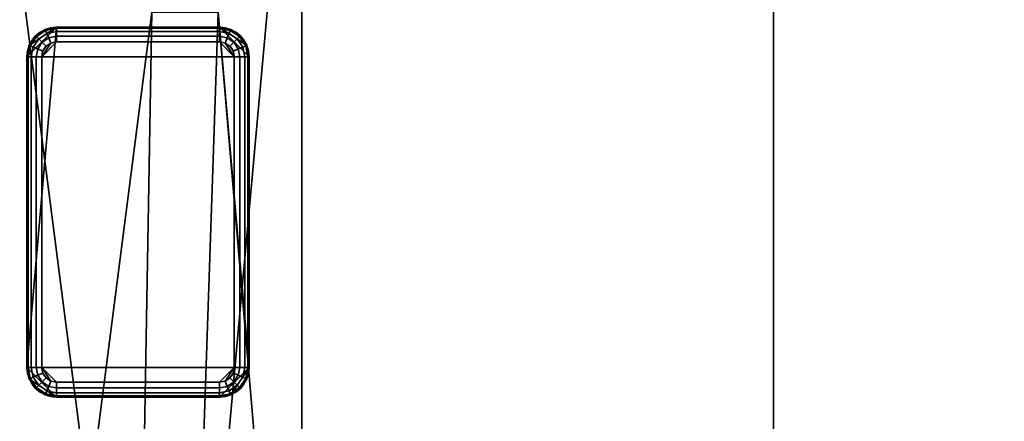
# Model space of a CAD drawing. Header units: millimetres. Extents: x -603 to 3703, y -120 to 193.
# Tile 261 of 656: x 402 to 468, y 120 to 147. Entities that reach past the tile are written whole.
import ezdxf

# ---------------------------------------------------------------- set-up
doc = ezdxf.new("R2010")
doc.units = ezdxf.units.MM
doc.layers.add('151', color=7, linetype='Continuous', true_color=0xffffff)

# ---------------------------------------------------------------- blocks, each defined once
blk = doc.blocks.new('UG_SURFACE_001')
at = {"layer": '151', "color": 252, "linetype": 'Continuous', "lineweight": 35}
for points in [[(602.5, -35, 2213), (602.5, 174.4, 2213), (-602.5, 174.4, 2213), (-602.5, -35, 2213)], [(-452.5, -35, 2063), (-452.5, 174.4, 2063), (452.5, 174.4, 2063), (452.5, -35, 2063)], [(452.5, -35, -7), (452.5, 174.4, -7), (602.5, 174.4, -7), (602.5, -35, -7)], [(452.5, -35, 2063), (452.5, 174.4, 2063), (452.5, 174.4, -7), (452.5, -35, -7)]]:
    blk.add_3dface(points, dxfattribs=at)
blk = doc.blocks.new('UG_SURFACE_043')
at = {"layer": '151', "color": 41, "linetype": 'Continuous', "lineweight": 35}
for points in [[(420.65, 81, 2029.15), (420.65, 173.15, 2029.15), (-420.65, 173.15, 2029.15), (-420.65, 81, 2029.15)], [(409.5, 89, 2018), (398.65, 173.15, 2007.15), (410.5, 173.15, 2019), (410.5, 147.3, 2019)], [(409.5, 89, 2018), (409.5, 55.15, 2018), (398.65, 55.15, 2007.15), (398.65, 173.15, 2007.15)], [(415, 147.3, 2023.5), (415, 173.15, 2023.5), (420.65, 173.15, 2029.15), (420.65, 81, 2029.15)], [(410.5, 147.3, 2019), (415, 147.3, 2023.5), (413, 89, 2021.5), (409.5, 89, 2018)], [(415, 147.3, 2023.5), (420.65, 81, 2029.15), (413, 81, 2021.5), (413, 89, 2021.5)]]:
    blk.add_3dface(points, dxfattribs=at)
blk = doc.blocks.new('UG_SURFACE_051')
at = {"layer": '151', "color": 253, "linetype": 'Continuous', "lineweight": 35}
for points in [[(402.227, 145.065, -4), (402.075, 144.3, -4), (404.075, 146.3, -4)], [(402.075, 123.3, -4), (417.075, 123.3, -4), (415.075, 146.3, -4), (404.075, 146.3, -4)], [(402.075, 144.3, -4), (402.075, 123.3, -4), (404.075, 146.3, -4)], [(404.075, 146.3, -4), (403.31, 146.148, -4), (402.661, 145.714, -4), (402.227, 145.065, -4)], [(402.661, 145.714, -4), (402.661, 145.714, -6), (402.227, 145.065, -6), (402.227, 145.065, -4)], [(402.715, 145.66, -6.383), (402.298, 145.036, -6.383), (402.227, 145.065, -6), (402.661, 145.714, -6)], [(403.31, 146.148, -4), (403.31, 146.148, -6), (402.661, 145.714, -6), (402.661, 145.714, -4)], [(403.339, 146.077, -6.383), (402.715, 145.66, -6.383), (402.661, 145.714, -6), (403.31, 146.148, -6)], [(403.422, 145.877, -6.707), (402.868, 145.507, -6.707), (402.715, 145.66, -6.383), (403.339, 146.077, -6.383)], [(403.546, 145.577, -6.924), (403.097, 145.278, -6.924), (402.868, 145.507, -6.707), (403.422, 145.877, -6.707)], [(404.075, 146.3, -4), (404.075, 146.3, -6), (403.31, 146.148, -6), (403.31, 146.148, -4)], [(404.075, 146.224, -6.383), (403.339, 146.077, -6.383), (403.31, 146.148, -6), (404.075, 146.3, -6)], [(404.075, 146.007, -6.707), (403.422, 145.877, -6.707), (403.339, 146.077, -6.383), (404.075, 146.224, -6.383)], [(404.075, 145.683, -6.924), (403.546, 145.577, -6.924), (403.422, 145.877, -6.707), (404.075, 146.007, -6.707)], [(404.075, 145.3, -7), (403.692, 145.224, -7), (403.546, 145.577, -6.924), (404.075, 145.683, -6.924)], [(415.075, 146.3, -6), (404.075, 146.3, -6), (404.075, 146.3, -4), (415.075, 146.3, -4)], [(404.075, 146.3, -6), (415.075, 146.3, -6), (415.075, 146.224, -6.383), (404.075, 146.224, -6.383)], [(404.075, 146.224, -6.383), (415.075, 146.224, -6.383), (415.075, 146.007, -6.707), (404.075, 146.007, -6.707)], [(404.075, 146.007, -6.707), (415.075, 146.007, -6.707), (415.075, 145.683, -6.924), (404.075, 145.683, -6.924)], [(404.075, 145.683, -6.924), (415.075, 145.683, -6.924), (415.075, 145.3, -7), (404.075, 145.3, -7)], [(415.075, 146.3, -4), (417.075, 144.3, -4), (416.923, 145.065, -4)], [(415.075, 146.3, -4), (417.075, 123.3, -4), (417.075, 144.3, -4)], [(416.923, 145.065, -4), (416.489, 145.714, -4), (415.84, 146.148, -4), (415.075, 146.3, -4)], [(415.84, 146.148, -4), (415.84, 146.148, -6), (415.075, 146.3, -6), (415.075, 146.3, -4)], [(415.811, 146.077, -6.383), (415.075, 146.224, -6.383), (415.075, 146.3, -6), (415.84, 146.148, -6)], [(415.728, 145.877, -6.707), (415.075, 146.007, -6.707), (415.075, 146.224, -6.383), (415.811, 146.077, -6.383)], [(415.604, 145.577, -6.924), (415.075, 145.683, -6.924), (415.075, 146.007, -6.707), (415.728, 145.877, -6.707)], [(415.458, 145.224, -7), (415.075, 145.3, -7), (415.075, 145.683, -6.924), (415.604, 145.577, -6.924)], [(416.053, 145.278, -6.924), (415.604, 145.577, -6.924), (415.728, 145.877, -6.707), (416.282, 145.507, -6.707)], [(416.282, 145.507, -6.707), (415.728, 145.877, -6.707), (415.811, 146.077, -6.383), (416.435, 145.66, -6.383)], [(416.435, 145.66, -6.383), (415.811, 146.077, -6.383), (415.84, 146.148, -6), (416.489, 145.714, -6)], [(416.489, 145.714, -4), (416.489, 145.714, -6), (415.84, 146.148, -6), (415.84, 146.148, -4)], [(416.852, 145.036, -6.383), (416.435, 145.66, -6.383), (416.489, 145.714, -6), (416.923, 145.065, -6)], [(416.923, 145.065, -4), (416.923, 145.065, -6), (416.489, 145.714, -6), (416.489, 145.714, -4)], [(402.227, 145.065, -4), (402.227, 145.065, -6), (402.075, 144.3, -6), (402.075, 144.3, -4)], [(402.298, 145.036, -6.383), (402.151, 144.3, -6.383), (402.075, 144.3, -6), (402.227, 145.065, -6)], [(402.498, 144.953, -6.707), (402.368, 144.3, -6.707), (402.151, 144.3, -6.383), (402.298, 145.036, -6.383)], [(402.868, 145.507, -6.707), (402.498, 144.953, -6.707), (402.298, 145.036, -6.383), (402.715, 145.66, -6.383)], [(403.097, 145.278, -6.924), (402.798, 144.829, -6.924), (402.498, 144.953, -6.707), (402.868, 145.507, -6.707)], [(403.368, 145.007, -7), (403.151, 144.683, -7), (402.798, 144.829, -6.924), (403.097, 145.278, -6.924)], [(416.075, 144.3, -7), (403.075, 144.3, -7), (404.075, 145.3, -7), (415.075, 145.3, -7)], [(403.692, 145.224, -7), (404.075, 145.3, -7), (403.075, 144.3, -7)], [(403.075, 144.3, -7), (403.151, 144.683, -7), (403.368, 145.007, -7), (403.692, 145.224, -7)], [(403.692, 145.224, -7), (403.368, 145.007, -7), (403.097, 145.278, -6.924), (403.546, 145.577, -6.924)], [(416.075, 144.3, -7), (415.075, 145.3, -7), (415.458, 145.224, -7)], [(415.782, 145.007, -7), (415.458, 145.224, -7), (415.604, 145.577, -6.924), (416.053, 145.278, -6.924)], [(415.458, 145.224, -7), (415.782, 145.007, -7), (415.999, 144.683, -7), (416.075, 144.3, -7)], [(415.999, 144.683, -7), (415.782, 145.007, -7), (416.053, 145.278, -6.924), (416.352, 144.829, -6.924)], [(416.352, 144.829, -6.924), (416.053, 145.278, -6.924), (416.282, 145.507, -6.707), (416.652, 144.953, -6.707)], [(416.652, 144.953, -6.707), (416.282, 145.507, -6.707), (416.435, 145.66, -6.383), (416.852, 145.036, -6.383)], [(416.782, 144.3, -6.707), (416.652, 144.953, -6.707), (416.852, 145.036, -6.383), (416.999, 144.3, -6.383)], [(416.999, 144.3, -6.383), (416.852, 145.036, -6.383), (416.923, 145.065, -6), (417.075, 144.3, -6)], [(417.075, 144.3, -4), (417.075, 144.3, -6), (416.923, 145.065, -6), (416.923, 145.065, -4)], [(402.798, 144.829, -6.924), (402.692, 144.3, -6.924), (402.368, 144.3, -6.707), (402.498, 144.953, -6.707)], [(403.151, 144.683, -7), (403.075, 144.3, -7), (402.692, 144.3, -6.924), (402.798, 144.829, -6.924)], [(416.075, 144.3, -7), (415.999, 144.683, -7), (416.352, 144.829, -6.924), (416.458, 144.3, -6.924)], [(416.458, 144.3, -6.924), (416.352, 144.829, -6.924), (416.652, 144.953, -6.707), (416.782, 144.3, -6.707)], [(402.075, 144.3, -6), (402.075, 123.3, -6), (402.075, 123.3, -4), (402.075, 144.3, -4)], [(402.075, 123.3, -6), (402.075, 144.3, -6), (402.151, 144.3, -6.383), (402.151, 123.3, -6.383)], [(402.151, 123.3, -6.383), (402.151, 144.3, -6.383), (402.368, 144.3, -6.707), (402.368, 123.3, -6.707)], [(402.368, 123.3, -6.707), (402.368, 144.3, -6.707), (402.692, 144.3, -6.924), (402.692, 123.3, -6.924)], [(402.692, 123.3, -6.924), (402.692, 144.3, -6.924), (403.075, 144.3, -7), (403.075, 123.3, -7)], [(416.075, 144.3, -7), (416.075, 123.3, -7), (403.075, 123.3, -7), (403.075, 144.3, -7)], [(416.458, 144.3, -6.924), (416.458, 123.3, -6.924), (416.075, 123.3, -7), (416.075, 144.3, -7)], [(416.782, 144.3, -6.707), (416.782, 123.3, -6.707), (416.458, 123.3, -6.924), (416.458, 144.3, -6.924)], [(416.999, 144.3, -6.383), (416.999, 123.3, -6.383), (416.782, 123.3, -6.707), (416.782, 144.3, -6.707)], [(417.075, 144.3, -6), (417.075, 123.3, -6), (416.999, 123.3, -6.383), (416.999, 144.3, -6.383)], [(417.075, 123.3, -6), (417.075, 144.3, -6), (417.075, 144.3, -4), (417.075, 123.3, -4)], [(402.075, 123.3, -4), (402.075, 123.3, -6), (402.227, 122.535, -6), (402.227, 122.535, -4)], [(402.151, 123.3, -6.383), (402.298, 122.564, -6.383), (402.227, 122.535, -6), (402.075, 123.3, -6)], [(417.075, 123.3, -4), (402.075, 123.3, -4), (404.075, 121.3, -4), (415.075, 121.3, -4)], [(404.075, 121.3, -4), (402.075, 123.3, -4), (402.227, 122.535, -4)], [(402.368, 123.3, -6.707), (402.498, 122.647, -6.707), (402.298, 122.564, -6.383), (402.151, 123.3, -6.383)], [(402.692, 123.3, -6.924), (402.798, 122.771, -6.924), (402.498, 122.647, -6.707), (402.368, 123.3, -6.707)], [(403.075, 123.3, -7), (403.151, 122.917, -7), (402.798, 122.771, -6.924), (402.692, 123.3, -6.924)], [(403.075, 123.3, -7), (404.075, 122.3, -7), (403.692, 122.376, -7)], [(403.075, 123.3, -7), (416.075, 123.3, -7), (415.075, 122.3, -7), (404.075, 122.3, -7)], [(403.692, 122.376, -7), (403.368, 122.593, -7), (403.151, 122.917, -7), (403.075, 123.3, -7)], [(417.075, 123.3, -4), (415.075, 121.3, -4), (415.84, 121.452, -4)], [(415.458, 122.376, -7), (415.075, 122.3, -7), (416.075, 123.3, -7)], [(416.075, 123.3, -7), (415.999, 122.917, -7), (415.782, 122.593, -7), (415.458, 122.376, -7)], [(415.84, 121.452, -4), (416.489, 121.886, -4), (416.923, 122.535, -4), (417.075, 123.3, -4)], [(415.999, 122.917, -7), (416.075, 123.3, -7), (416.458, 123.3, -6.924), (416.352, 122.771, -6.924)], [(416.352, 122.771, -6.924), (416.458, 123.3, -6.924), (416.782, 123.3, -6.707), (416.652, 122.647, -6.707)], [(416.652, 122.647, -6.707), (416.782, 123.3, -6.707), (416.999, 123.3, -6.383), (416.852, 122.564, -6.383)], [(416.852, 122.564, -6.383), (416.999, 123.3, -6.383), (417.075, 123.3, -6), (416.923, 122.535, -6)], [(416.923, 122.535, -4), (416.923, 122.535, -6), (417.075, 123.3, -6), (417.075, 123.3, -4)], [(402.298, 122.564, -6.383), (402.715, 121.94, -6.383), (402.661, 121.886, -6), (402.227, 122.535, -6)], [(402.227, 122.535, -4), (402.227, 122.535, -6), (402.661, 121.886, -6), (402.661, 121.886, -4)], [(402.227, 122.535, -4), (402.661, 121.886, -4), (403.31, 121.452, -4), (404.075, 121.3, -4)], [(402.498, 122.647, -6.707), (402.868, 122.093, -6.707), (402.715, 121.94, -6.383), (402.298, 122.564, -6.383)], [(402.798, 122.771, -6.924), (403.097, 122.322, -6.924), (402.868, 122.093, -6.707), (402.498, 122.647, -6.707)], [(403.151, 122.917, -7), (403.368, 122.593, -7), (403.097, 122.322, -6.924), (402.798, 122.771, -6.924)], [(403.368, 122.593, -7), (403.692, 122.376, -7), (403.546, 122.023, -6.924), (403.097, 122.322, -6.924)], [(415.458, 122.376, -7), (415.782, 122.593, -7), (416.053, 122.322, -6.924), (415.604, 122.023, -6.924)], [(415.782, 122.593, -7), (415.999, 122.917, -7), (416.352, 122.771, -6.924), (416.053, 122.322, -6.924)], [(416.053, 122.322, -6.924), (416.352, 122.771, -6.924), (416.652, 122.647, -6.707), (416.282, 122.093, -6.707)], [(416.282, 122.093, -6.707), (416.652, 122.647, -6.707), (416.852, 122.564, -6.383), (416.435, 121.94, -6.383)], [(416.435, 121.94, -6.383), (416.852, 122.564, -6.383), (416.923, 122.535, -6), (416.489, 121.886, -6)], [(416.489, 121.886, -4), (416.489, 121.886, -6), (416.923, 122.535, -6), (416.923, 122.535, -4)], [(402.715, 121.94, -6.383), (403.339, 121.523, -6.383), (403.31, 121.452, -6), (402.661, 121.886, -6)], [(402.661, 121.886, -4), (402.661, 121.886, -6), (403.31, 121.452, -6), (403.31, 121.452, -4)], [(402.868, 122.093, -6.707), (403.422, 121.723, -6.707), (403.339, 121.523, -6.383), (402.715, 121.94, -6.383)], [(403.097, 122.322, -6.924), (403.546, 122.023, -6.924), (403.422, 121.723, -6.707), (402.868, 122.093, -6.707)], [(403.546, 122.023, -6.924), (404.075, 121.917, -6.924), (404.075, 121.593, -6.707), (403.422, 121.723, -6.707)], [(403.692, 122.376, -7), (404.075, 122.3, -7), (404.075, 121.917, -6.924), (403.546, 122.023, -6.924)], [(415.075, 121.917, -6.924), (404.075, 121.917, -6.924), (404.075, 122.3, -7), (415.075, 122.3, -7)], [(415.075, 121.593, -6.707), (404.075, 121.593, -6.707), (404.075, 121.917, -6.924), (415.075, 121.917, -6.924)], [(415.075, 122.3, -7), (415.458, 122.376, -7), (415.604, 122.023, -6.924), (415.075, 121.917, -6.924)], [(415.075, 121.917, -6.924), (415.604, 122.023, -6.924), (415.728, 121.723, -6.707), (415.075, 121.593, -6.707)], [(415.604, 122.023, -6.924), (416.053, 122.322, -6.924), (416.282, 122.093, -6.707), (415.728, 121.723, -6.707)], [(415.728, 121.723, -6.707), (416.282, 122.093, -6.707), (416.435, 121.94, -6.383), (415.811, 121.523, -6.383)], [(415.811, 121.523, -6.383), (416.435, 121.94, -6.383), (416.489, 121.886, -6), (415.84, 121.452, -6)], [(415.84, 121.452, -4), (415.84, 121.452, -6), (416.489, 121.886, -6), (416.489, 121.886, -4)], [(403.339, 121.523, -6.383), (404.075, 121.376, -6.383), (404.075, 121.3, -6), (403.31, 121.452, -6)], [(403.31, 121.452, -4), (403.31, 121.452, -6), (404.075, 121.3, -6), (404.075, 121.3, -4)], [(403.422, 121.723, -6.707), (404.075, 121.593, -6.707), (404.075, 121.376, -6.383), (403.339, 121.523, -6.383)], [(415.075, 121.376, -6.383), (404.075, 121.376, -6.383), (404.075, 121.593, -6.707), (415.075, 121.593, -6.707)], [(415.075, 121.3, -6), (404.075, 121.3, -6), (404.075, 121.376, -6.383), (415.075, 121.376, -6.383)], [(404.075, 121.3, -6), (415.075, 121.3, -6), (415.075, 121.3, -4), (404.075, 121.3, -4)], [(415.075, 121.593, -6.707), (415.728, 121.723, -6.707), (415.811, 121.523, -6.383), (415.075, 121.376, -6.383)], [(415.075, 121.376, -6.383), (415.811, 121.523, -6.383), (415.84, 121.452, -6), (415.075, 121.3, -6)], [(415.075, 121.3, -4), (415.075, 121.3, -6), (415.84, 121.452, -6), (415.84, 121.452, -4)]]:
    blk.add_3dface(points, dxfattribs=at)
blk = doc.blocks.new('UG_SURFACE_052')
at = {"layer": '151', "color": 41, "linetype": 'Continuous', "lineweight": 35}
for points in [[(409.5, 89, -4), (398.65, 173.15, -4), (410.5, 173.15, -4), (410.5, 147.3, -4)], [(409.5, 89, -4), (409.5, 55.15, -4), (398.65, 55.15, -4), (398.65, 173.15, -4)], [(410.5, 147.3, 2019), (410.5, 173.15, 2019), (398.65, 173.15, 2007.15), (398.65, 55.15, 2007.15)], [(420.65, 173.15, -4), (413, 89, -4), (415, 147.3, -4)], [(420.65, 173.15, -4), (420.65, 81, -4), (413, 81, -4), (413, 89, -4)], [(420.65, 81, 2029.15), (420.65, 173.15, 2029.15), (415, 173.15, 2023.5), (415, 147.3, 2023.5)], [(420.65, 81, -4), (420.65, 173.15, -4), (420.65, 173.15, 2029.15), (420.65, 81, 2029.15)], [(409.5, 89, 2018), (410.5, 147.3, 2019), (398.65, 55.15, 2007.15)], [(413, 89, -4), (409.5, 89, -4), (410.5, 147.3, -4), (415, 147.3, -4)], [(409.5, 89, 2018), (413, 89, 2021.5), (415, 147.3, 2023.5), (410.5, 147.3, 2019)], [(413, 89, 2021.5), (413, 81, 2021.5), (420.65, 81, 2029.15), (415, 147.3, 2023.5)]]:
    blk.add_3dface(points, dxfattribs=at)

msp = doc.modelspace()

# ---------------------------------------------------------------- linework, layer by layer
at = {"layer": '151', "color": 252, "linetype": 'Continuous', "lineweight": -3, "true_color": 0x939598}
for p, q in [((452.5, -35, 2063), (452.5, 174.4, 2063)), ((452.5, 174.4, -7), (452.5, -35, -7)), ((420.65, 81, 2029.15), (420.65, 173.15, 2029.15)), ((420.65, 81, -4), (420.65, 173.15, -4)), ((420.65, 81, 2029.15), (420.65, 173.15, 2029.15)), ((404.075, 146.3, -4), (415.075, 146.3, -4)), ((404.075, 146.3, -6), (404.075, 146.3, -4)), ((415.075, 146.3, -6), (404.075, 146.3, -6)), ((415.075, 146.3, -6), (415.075, 146.3, -4)), ((404.075, 145.3, -7), (415.075, 145.3, -7)), ((402.075, 123.3, -4), (402.075, 144.3, -4)), ((402.075, 144.3, -6), (402.075, 123.3, -6)), ((402.075, 144.3, -6), (402.075, 144.3, -4)), ((403.075, 123.3, -7), (403.075, 144.3, -7)), ((416.075, 144.3, -7), (416.075, 123.3, -7)), ((417.075, 144.3, -6), (417.075, 144.3, -4)), ((417.075, 123.3, -6), (417.075, 144.3, -6)), ((417.075, 144.3, -4), (417.075, 123.3, -4)), ((402.075, 123.3, -6), (402.075, 123.3, -4)), ((417.075, 123.3, -6), (417.075, 123.3, -4)), ((415.075, 122.3, -7), (404.075, 122.3, -7)), ((404.075, 121.3, -6), (415.075, 121.3, -6)), ((415.075, 121.3, -4), (404.075, 121.3, -4)), ((404.075, 121.3, -6), (404.075, 121.3, -4)), ((415.075, 121.3, -6), (415.075, 121.3, -4))]:
    msp.add_line(p, q, dxfattribs=at)
for centre, start, end in [((404.075, 144.3, -6), 90, 180), ((415.075, 144.3, -6), 0, 90), ((404.075, 123.3, -6), 180, 270), ((415.075, 123.3, -6), 270, 0)]:
    msp.add_arc(centre, 2, start, end, dxfattribs=at)
at = {"layer": '151', "color": 252, "linetype": 'Continuous', "lineweight": -3, "true_color": 0x939598, "extrusion": (0, 0, -1)}
for centre, radius, start, end in [((-404.075, 144.3, 4), 2, 0, 90), ((-415.075, 144.3, 4), 2, 90, 180), ((-404.075, 144.3, 7), 1, 0, 90), ((-415.075, 144.3, 7), 1, 90, 180), ((-404.075, 123.3, 4), 2, 270, 0), ((-404.075, 123.3, 7), 1, 270, 0), ((-415.075, 123.3, 7), 1, 180, 270), ((-415.075, 123.3, 4), 2, 180, 270)]:
    msp.add_arc(centre, radius, start, end, dxfattribs=at)
at = {"layer": '151', "color": 252, "linetype": 'Continuous', "lineweight": -3, "true_color": 0x939598, "extrusion": (1, 0, 0)}
for centre, start, end in [((145.3, -6, 404.075), 270, 0), ((145.3, -6, 415.075), 270, 0), ((122.3, -6, 404.075), 180, 270), ((122.3, -6, 415.075), 180, 270)]:
    msp.add_arc(centre, 1, start, end, dxfattribs=at)
at = {"layer": '151', "color": 252, "linetype": 'Continuous', "lineweight": -3, "true_color": 0x939598, "extrusion": (0, 1, 0)}
for centre, start, end in [((-403.075, -6, 144.3), 270, 0), ((-416.075, -6, 144.3), 180, 270), ((-403.075, -6, 123.3), 270, 0), ((-416.075, -6, 123.3), 180, 270)]:
    msp.add_arc(centre, 1, start, end, dxfattribs=at)

# ---------------------------------------------------------------- block references
at = {"layer": '151', "color": 252, "linetype": 'Continuous', "lineweight": -3, "true_color": 0x939598}
for name in ['UG_SURFACE_001', 'UG_SURFACE_043', 'UG_SURFACE_052', 'UG_SURFACE_051']:
    msp.add_blockref(name, (0, 0), dxfattribs=at)

doc.saveas('drawing.dxf')
